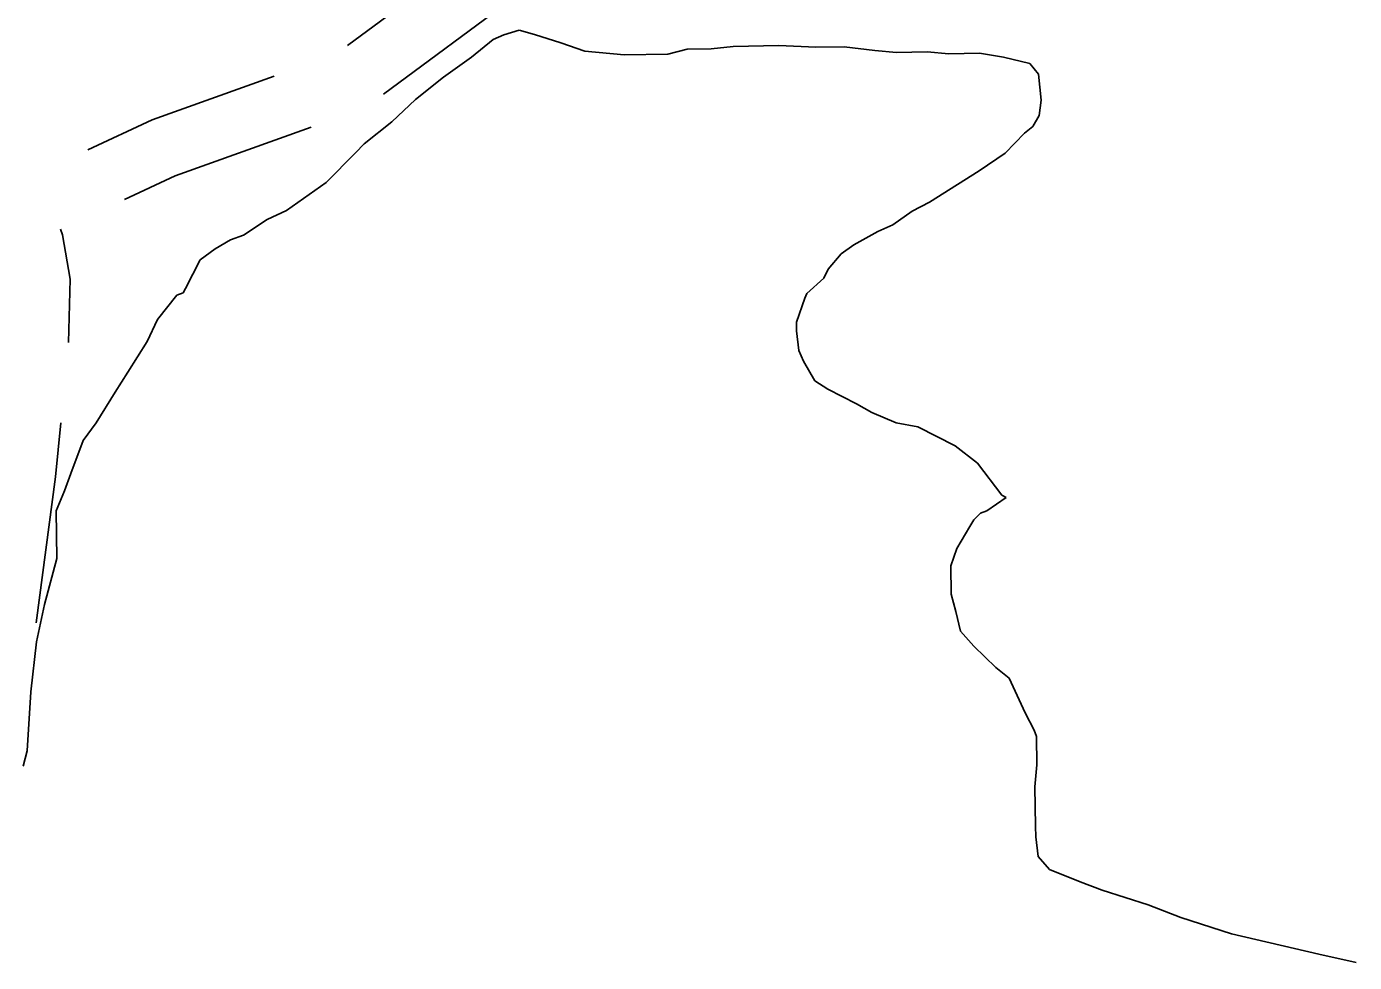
# Model space of a CAD drawing. Extents: x 3250478 to 3288318, y 788638 to 816472.
# Drawn here: x 3285147 to 3285805, y 802581 to 803045 of the extents above; entities that cross this region are included whole.
import ezdxf

# ---------------------------------------------------------------- set-up
doc = ezdxf.new("R2010")
doc.units = 0
doc.layers.add('V-ROAD-CNTR', color=7, linetype='Continuous')
doc.layers.add('V-SITE-VEGE', color=7, linetype='Continuous')

msp = doc.modelspace()

# ---------------------------------------------------------------- linework, layer by layer
at = {"layer": 'V-ROAD-CNTR'}
for p, q in [((3285358.99, 803074.52), (3285306.45, 803035.63)), ((3285401.23, 803068.47), (3285324.3, 803011.52))]:
    msp.add_line(p, q, dxfattribs=at)
for points in [[(3285270.05, 803020.33), (3285209.69, 802998.72), (3285177.71, 802983.87)], [(3285288.47, 802995.06), (3285221.09, 802970.94), (3285195.87, 802959.23)], [(3285164.19, 802944.63), (3285165.27, 802941.71), (3285169.07, 802919.76), (3285168.18, 802888.38)], [(3285164.37, 802848.64), (3285161.7, 802821.84), (3285152.24, 802749.45)]]:
    msp.add_lwpolyline(points, dxfattribs=at)
at = {"layer": 'V-SITE-VEGE'}
for p, q in [((3285378.57, 803038.63), (3285383.94, 803040.87)), ((3285383.94, 803040.87), (3285391.46, 803043.16)), ((3285391.46, 803043.16), (3285399.05, 803041.12)), ((3285399.05, 803041.12), (3285412.08, 803037.01)), ((3285367.91, 803029.81), (3285378.57, 803038.63)), ((3285412.08, 803037.01), (3285424.03, 803032.88)), ((3285424.03, 803032.88), (3285443.5, 803031.04)), ((3285465.1, 803031.39), (3285474.78, 803033.71)), ((3285474.78, 803033.71), (3285486.66, 803033.9)), ((3285486.66, 803033.9), (3285497.44, 803035.16)), ((3285497.44, 803035.16), (3285520.12, 803035.53)), ((3285520.12, 803035.53), (3285538.49, 803034.75)), ((3285538.49, 803034.75), (3285552.53, 803034.97)), ((3285552.53, 803034.97), (3285567.68, 803033.06)), ((3285567.68, 803033.06), (3285578.5, 803032.16)), ((3285354.03, 803019.87), (3285367.91, 803029.81)), ((3285443.5, 803031.04), (3285465.1, 803031.39)), ((3285578.5, 803032.16), (3285593.61, 803032.4)), ((3285593.61, 803032.4), (3285604.43, 803031.5)), ((3285604.43, 803031.5), (3285619.54, 803031.74)), ((3285619.54, 803031.74), (3285631.46, 803029.78)), ((3285631.46, 803029.78), (3285644.47, 803026.75)), ((3285644.47, 803026.75), (3285648.88, 803021.42)), ((3285340.17, 803008.84), (3285354.03, 803019.87)), ((3285648.88, 803021.42), (3285650.17, 803008.48)), ((3285328.47, 802997.85), (3285340.17, 803008.84)), ((3285650.17, 803008.48), (3285649.21, 803000.91)), ((3285649.21, 803000.91), (3285646.06, 802995.45)), ((3285314.61, 802986.82), (3285328.47, 802997.85)), ((3285646.06, 802995.45), (3285641.79, 802992.14)), ((3285310.36, 802982.43), (3285314.61, 802986.82)), ((3285641.79, 802992.14), (3285632.23, 802982.26)), ((3285295.85, 802967.68), (3285310.36, 802982.43)), ((3285632.23, 802982.26), (3285619.41, 802973.42)), ((3285276.26, 802953.8), (3285295.85, 802967.68)), ((3285619.41, 802973.42), (3285608.72, 802966.76)), ((3285608.72, 802966.76), (3285594.82, 802957.9)), ((3285594.82, 802957.9), (3285586.25, 802953.43)), ((3285254.86, 802941.56), (3285266.61, 802949.32)), ((3285266.61, 802949.32), (3285276.26, 802953.8)), ((3285586.25, 802953.43), (3285576.64, 802946.8)), ((3285248.41, 802939.3), (3285254.86, 802941.56)), ((3285569.14, 802943.44), (3285557.36, 802936.76)), ((3285576.64, 802946.8), (3285569.14, 802943.44)), ((3285233.45, 802929.34), (3285240.92, 802934.86)), ((3285240.92, 802934.86), (3285248.41, 802939.3)), ((3285557.36, 802936.76), (3285550.96, 802932.34)), ((3285226.12, 802915.18), (3285233.45, 802929.34)), ((3285550.96, 802932.34), (3285544.6, 802924.67)), ((3285544.6, 802924.67), (3285542.51, 802920.32)), ((3285225.08, 802913), (3285226.12, 802915.18)), ((3285542.51, 802920.32), (3285533.99, 802912.62)), ((3285212.33, 802899.83), (3285221.86, 802911.87)), ((3285221.86, 802911.87), (3285225.08, 802913)), ((3285532.95, 802910.45), (3285528.82, 802898.5)), ((3285533.99, 802912.62), (3285532.95, 802910.45)), ((3285207.11, 802888.95), (3285212.33, 802899.83)), ((3285528.82, 802898.5), (3285528.9, 802894.18)), ((3285197.64, 802873.67), (3285207.11, 802888.95)), ((3285528.9, 802894.18), (3285530.13, 802884.48)), ((3285530.13, 802884.48), (3285532.38, 802879.11)), ((3285532.38, 802879.11), (3285537.94, 802869.48)), ((3285191.31, 802863.84), (3285197.64, 802873.67)), ((3285537.94, 802869.48), (3285544.49, 802865.27)), ((3285181.84, 802848.57), (3285191.31, 802863.84)), ((3285544.49, 802865.27), (3285558.65, 802857.94)), ((3285558.65, 802857.94), (3285566.27, 802853.74)), ((3285566.27, 802853.74), (3285578.24, 802848.54)), ((3285175.5, 802839.83), (3285181.84, 802848.57)), ((3285578.24, 802848.54), (3285589.08, 802846.55)), ((3285589.08, 802846.55), (3285607.59, 802837.13)), ((3285169.29, 802823.52), (3285175.5, 802839.83)), ((3285607.59, 802837.13), (3285618.53, 802828.67)), ((3285166.19, 802814.83), (3285169.29, 802823.52)), ((3285618.53, 802828.67), (3285630.67, 802812.66)), ((3285162.03, 802805.04), (3285166.19, 802814.83)), ((3285632.85, 802811.62), (3285623.24, 802804.98)), ((3285630.67, 802812.66), (3285632.85, 802811.62)), ((3285162.41, 802781.29), (3285162.03, 802805.04)), ((3285620.01, 802803.85), (3285616.83, 802800.56)), ((3285623.24, 802804.98), (3285620.01, 802803.85)), ((3285614.72, 802797.28), (3285608.41, 802786.38)), ((3285616.83, 802800.56), (3285614.72, 802797.28)), ((3285608.41, 802786.38), (3285605.32, 802777.69)), ((3285156.3, 802758.51), (3285162.41, 802781.29)), ((3285605.32, 802777.69), (3285605.54, 802763.65)), ((3285605.54, 802763.65), (3285607.85, 802755.05)), ((3285152.28, 802740.08), (3285156.3, 802758.51)), ((3285607.85, 802755.05), (3285610.16, 802745.36)), ((3285610.16, 802745.36), (3285616.76, 802737.91)), ((3285149.45, 802715.19), (3285152.28, 802740.08)), ((3285616.76, 802737.91), (3285627.74, 802727.29)), ((3285627.74, 802727.29), (3285634.3, 802721.99)), ((3285634.3, 802721.99), (3285642.14, 802704.84)), ((3285147.76, 802686), (3285149.45, 802715.19)), ((3285642.14, 802704.84), (3285646.6, 802696.27)), ((3285646.6, 802696.27), (3285647.74, 802693.05)), ((3285647.74, 802693.05), (3285647.96, 802679.01)), ((3285145.73, 802678.4), (3285147.76, 802686)), ((3285647.96, 802679.01), (3285647.06, 802668.2)), ((3285647.06, 802668.2), (3285647.38, 802648.76)), ((3285647.38, 802648.76), (3285647.46, 802643.36)), ((3285647.46, 802643.36), (3285648.7, 802633.66)), ((3285648.7, 802633.66), (3285654.21, 802627.27)), ((3285654.21, 802627.27), (3285669.43, 802621.04)), ((3285669.43, 802621.04), (3285680.3, 802616.89)), ((3285680.3, 802616.89), (3285703.1, 802609.7)), ((3285703.1, 802609.7), (3285719.4, 802603.49)), ((3285719.4, 802603.49), (3285744.38, 802595.25)), ((3285744.38, 802595.25), (3285787.74, 802585.16)), ((3285787.74, 802585.16), (3285806.17, 802581.14))]:
    msp.add_line(p, q, dxfattribs=at)

doc.saveas('drawing.dxf')
